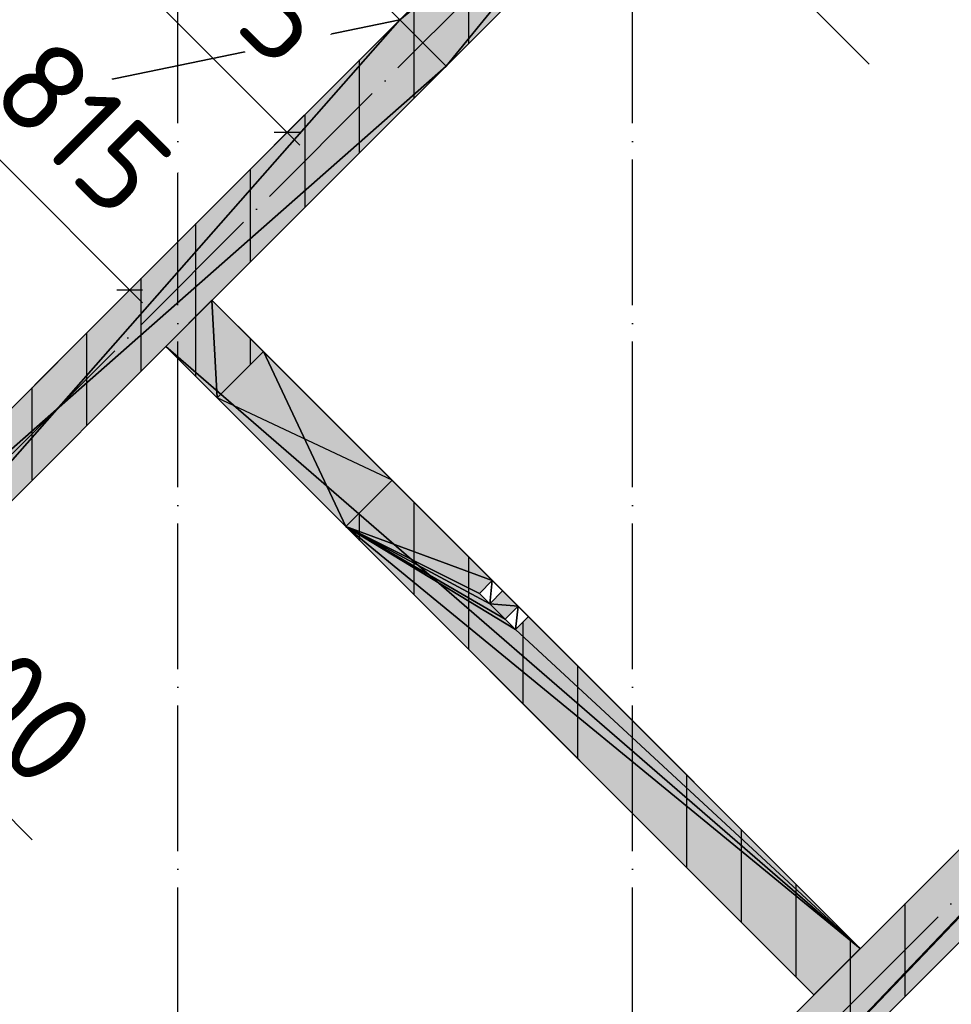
# Model space of a CAD drawing. Header units: millimetres. Extents: x 40580 to 559114, y -343730 to 81020.
# Tile 403 of 656: x 396264 to 398825, y -75129 to -72423. Entities that reach past the tile are written whole.
import ezdxf

# ---------------------------------------------------------------- set-up
doc = ezdxf.new("R2010")
doc.units = ezdxf.units.MM
doc.linetypes.add('______11', pattern=[500, 400, -50, 0, -50])
doc.linetypes.add('______5', pattern=[1100, 800, -100, 100, -100])
for name, color, linetype in [('____________', 7, 'Continuous'), ('_________________', 7, 'Continuous'), ('_________________1_', 7, 'Continuous'), ('___________________', 253, '______5'), ('Тонкие', 7, 'Continuous')]:
    doc.layers.add(name, color=color, linetype=linetype)
doc.styles.add('ISOCPEUR', font='isocpeur.ttf')
doc.dimstyles.new('СПДС', dxfattribs={"dimscale": 125, "dimtxt": 250, "dimasz": 50, "dimexe": 50, "dimexo": 10, "dimgap": 100, "dimtad": 1, "dimdec": 0, "dimtxsty": 'ISOCPEUR', "dimblk": 'OBLIQUE', "dimcen": 50, "dimdle": 50, "dimadec": 0, "dimazin": 2, "dimtfac": 0.75, "dimtdec": 0, "dimtmove": 1, "dimatfit": 3, "dimfxl": 1, "dimtfill": 1, "dimtolj": 1, "dimarcsym": 1})

# ---------------------------------------------------------------- blocks, each defined once
blk = doc.blocks.new('_OBLIQUE')
at = {"color": 0, "linetype": 'ByBlock'}
blk.add_line((-0.5, -0.5), (0.5, 0.5), dxfattribs=at)
blk = doc.blocks.new('*D19317')
at = {"layer": 'Defpoints', "color": 0}
for p in [(397944.9, -71270.8), (398244.3, -71487.5), (398188.3, -71543.6)]:
    blk.add_point(p, dxfattribs=at)
at = {"layer": 'Тонкие', "color": 0, "lineweight": -2}
for p, q in [((397894.8, -71250.2), (398223.6, -71579)), ((397937.9, -71277.9), (397894.8, -71320.9)), ((398122.2, -72068.2), (398059.2, -71414.6)), ((398237.3, -71494.6), (398152.9, -71579)), ((398599.5, -72545.5), (398122.2, -72068.2))]:
    blk.add_line(p, q, dxfattribs=at)
at = {"layer": 'Тонкие', "color": 0, "lineweight": -2, "xscale": 50, "yscale": 50, "zscale": 50}
for p, rotation in [((397930.2, -71285.5), 135.0000028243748), ((398188.3, -71543.6), 315.0000028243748)]:
    blk.add_blockref('_OBLIQUE', p, dxfattribs=dict(at, rotation=rotation))
at = {"layer": 'Тонкие', "color": 0, "insert": (398520, -72147.8), "char_height": 250, "attachment_point": 5, "rotation": 315, "style": 'ISOCPEUR', "bg_fill": 3, "box_fill_scale": 1.1, "bg_fill_color": 256, "bg_fill_true_color": 13158600, "bg_fill_transparency": 0}
blk.add_mtext('\\A1;365', dxfattribs=at)
blk = doc.blocks.new('*D19322')
at = {"layer": 'Defpoints', "color": 0}
blk.add_point((396999, -72732.9), dxfattribs=at)
at = {"layer": 'Тонкие', "color": 0, "lineweight": -2}
for p, q in [((396555.4, -72037.9), (396394.3, -72199)), ((396394.3, -72128.3), (397034.3, -72768.3)), ((397130.7, -72601.2), (396963.6, -72768.3))]:
    blk.add_line(p, q, dxfattribs=at)
at = {"layer": 'Тонкие', "color": 0, "lineweight": -2, "xscale": 50, "yscale": 50, "zscale": 50}
for p, rotation in [((396429.7, -72163.6), 135.0000028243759), ((396999, -72732.9), 315.0000028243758)]:
    blk.add_blockref('_OBLIQUE', p, dxfattribs=dict(at, rotation=rotation))
at = {"layer": 'Тонкие', "color": 0, "insert": (396873.4, -72289.2), "char_height": 250, "attachment_point": 5, "rotation": 315, "style": 'ISOCPEUR', "bg_fill": 3, "box_fill_scale": 1.1, "bg_fill_color": 256, "bg_fill_true_color": 13158600, "bg_fill_transparency": 0}
blk.add_mtext('\\A1;805', dxfattribs=at)
at = {"layer": 'Defpoints', "color": 0}
for p in [(396562.5, -72030.8), (397137.8, -72594.1)]:
    blk.add_point(p, dxfattribs=at)
blk = doc.blocks.new('*D19323')
at = {"layer": 'Defpoints', "color": 0}
blk.add_point((396565.9, -73166), dxfattribs=at)
at = {"layer": 'Тонкие', "color": 0, "lineweight": -2}
for p, q in [((396148.8, -72430.3), (395954.2, -72625)), ((395954.2, -72554.2), (396601.3, -73201.3)), ((396731.4, -73000.5), (396530.6, -73201.3))]:
    blk.add_line(p, q, dxfattribs=at)
at = {"layer": 'Тонкие', "color": 0, "lineweight": -2, "xscale": 50, "yscale": 50, "zscale": 50}
for p, rotation in [((395989.6, -72589.6), 135.0000028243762), ((396565.9, -73166), 315.0000028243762)]:
    blk.add_blockref('_OBLIQUE', p, dxfattribs=dict(at, rotation=rotation))
at = {"layer": 'Тонкие', "color": 0, "insert": (396436.8, -72718.7), "char_height": 250, "attachment_point": 5, "rotation": 315, "style": 'ISOCPEUR', "bg_fill": 3, "box_fill_scale": 1.1, "bg_fill_color": 256, "bg_fill_true_color": 13158600, "bg_fill_transparency": 0}
blk.add_mtext('\\A1;815', dxfattribs=at)
at = {"layer": 'Defpoints', "color": 0}
for p in [(396155.9, -72423.3), (396738.4, -72993.4)]:
    blk.add_point(p, dxfattribs=at)
blk = doc.blocks.new('*D19342')
at = {"layer": 'Defpoints', "color": 0}
for p in [(395498.3, -73809.2), (395669.7, -74062.2), (395676.6, -74055.3)]:
    blk.add_point(p, dxfattribs=at)
at = {"layer": 'Тонкие', "color": 0, "lineweight": -2}
for p, q in [((395429, -73807.7), (395711.9, -74090.7)), ((395491.2, -73816.3), (395429, -73878.5)), ((395676.8, -74055.1), (395711.9, -74019.9)), ((395676.6, -74055.3), (396298.2, -74677))]:
    blk.add_line(p, q, dxfattribs=at)
at = {"layer": 'Тонкие', "color": 0, "lineweight": -2, "xscale": 50, "yscale": 50, "zscale": 50}
for p, rotation in [((395464.4, -73843.1), 135.0000028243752), ((395676.6, -74055.3), 315.0000028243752)]:
    blk.add_blockref('_OBLIQUE', p, dxfattribs=dict(at, rotation=rotation))
at = {"layer": 'Тонкие', "color": 0, "insert": (396218.7, -74279.2), "char_height": 250, "attachment_point": 5, "rotation": 315, "style": 'ISOCPEUR', "bg_fill": 3, "box_fill_scale": 1.1, "bg_fill_color": 256, "bg_fill_true_color": 13158600, "bg_fill_transparency": 0}
blk.add_mtext('\\A1;300', dxfattribs=at)

msp = doc.modelspace()

# ---------------------------------------------------------------- hatches: boundary and pattern name
at = {"layer": '____________', "linetype": 'Continuous'}
for points in [[(402611.9, -70938.4), (397209.6, -76340.7), (397336.8, -76468), (402739.1, -71065.7)], [(398567.2, -71164.7), (397308.6, -72423.3), (397435.8, -72550.6), (398694.5, -71292)], [(397308.6, -72423.3), (395300.4, -74431.5), (395427.7, -74558.8), (397435.8, -72550.6)]]:
    msp.add_hatch(color=9, dxfattribs=at).paths.add_polyline_path(points)
h = msp.add_hatch(color=9, dxfattribs=at)
h.paths.add_polyline_path([(398574.3, -74976), (397662.1, -74063.8), (397626.8, -74099.2), (397598.5, -74070.9), (397633.8, -74035.5), (397591.4, -73993.1), (397556, -74028.5), (397527.8, -74000.2), (397563.1, -73964.8), (397287.3, -73689), (397195.4, -73781), (397160.1, -73816.3), (398447, -75103.3)])
h.paths.add_polyline_path([(396665.1, -73321.3), (396806.5, -73462.8), (396816.6, -73452.7)])
h.paths.add_polyline_path([(396816.6, -73452.7), (396933.8, -73335.5), (396792.4, -73194.1), (396665.1, -73321.3)])

# ---------------------------------------------------------------- linework, layer by layer
at = {"layer": '____________', "color": 253, "linetype": '______11'}
for p, q in [((397498.1, -72488.4, -3800), (397498.1, -72233.8, -3800)), ((397198.1, -72788.4, -3800), (397198.1, -72533.8, -3800)), ((396898.1, -73088.4, -3800), (396898.1, -72833.8, -3800)), ((396598.1, -73388.4, -3800), (396598.1, -73133.8, -3800)), ((396898.1, -73371.2, -3800), (396898.1, -73299.8, -3800)), ((396298.1, -73688.4, -3800), (396298.1, -73433.8, -3800)), ((398698.1, -75106.7, -3800), (398698.1, -74852.2, -3800))]:
    msp.add_line(p, q, dxfattribs=at)
at = {"layer": '____________', "color": 253, "linetype": '______5'}
for p, q in [((397348.1, -72462.8, -3800), (397348.1, -72383.8, -3800)), ((397348.1, -72638.4, -3800), (397348.1, -72462.8, -3800)), ((397048.1, -72938.4, -3800), (397048.1, -72683.8, -3800)), ((396748.1, -73238.4, -3800), (396748.1, -72983.8, -3800)), ((396448.1, -73538.4, -3800), (396448.1, -73283.8, -3800)), ((398548.1, -75256.7, -3800), (398548.1, -75002.2, -3800))]:
    msp.add_line(p, q, dxfattribs=at)
at = {"layer": '____________', "color": 253, "linetype": '______5', "elevation": -3800}
for points in [[(396748.1, -73404.3), (396748.1, -73393.3), (396748.1, -73393.3), (396748.1, -73238.4)], [(397348.1, -74004.3), (397348.1, -73913.3), (397348.1, -73913.3), (397348.1, -73749.8)], [(397648.1, -74304.3), (397648.1, -74173.3), (397648.1, -74173.3), (397648.1, -74077.8)], [(397948.1, -74604.3), (397948.1, -74433.3), (397948.1, -74433.3), (397948.1, -74349.8)], [(398248.1, -74904.3), (398248.1, -74693.3), (398248.1, -74693.3), (398248.1, -74649.8)], [(398548.1, -75002.2), (398548.1, -74953.3), (398548.1, -74953.3), (398548.1, -74949.8)]]:
    msp.add_lwpolyline(points, dxfattribs=at)
at = {"layer": '____________', "color": 253, "linetype": '______11', "elevation": -3800}
for points in [[(397198.1, -73854.3), (397198.1, -73783.3), (397198.1, -73783.3), (397198.1, -73778.3)], [(397498.1, -74154.3), (397498.1, -74043.3), (397498.1, -74043.3), (397498.1, -73899.8)], [(397798.1, -74454.3), (397798.1, -74303.3), (397798.1, -74303.3), (397798.1, -74199.8)], [(398098.1, -74754.3), (398098.1, -74563.3), (398098.1, -74563.3), (398098.1, -74499.8)], [(398398.1, -75054.3), (398398.1, -74823.3), (398398.1, -74823.3), (398398.1, -74799.8)]]:
    msp.add_lwpolyline(points, dxfattribs=at)
at = {"layer": '_________________1_', "color": 212, "linetype": 'Continuous'}
for p, q in [((396806.5, -73462.8, -3800), (396933.8, -73335.5, -3800)), ((396933.8, -73335.5, -3800), (397287.3, -73689, -3800)), ((397160.1, -73816.3, -3800), (396933.8, -73335.5, -3800)), ((397160.1, -73816.3, -3800), (396806.5, -73462.8, -3800)), ((397287.3, -73689, -3800), (396806.5, -73462.8, -3800)), ((397287.3, -73689, -3800), (397160.1, -73816.3, -3800))]:
    msp.add_line(p, q, dxfattribs=at)
at = {"layer": '_________________1_', "color": 6, "linetype": 'Continuous'}
for points in [[(396933.8, -73590, -3800), (396806.5, -73462.8, -3800), (396933.8, -73335.5, -3800)], [(396933.8, -73590, -3800), (396933.8, -73335.5, -3800), (397160.1, -73816.3, -3800)], [(397160.1, -73816.3, -3800), (396933.8, -73335.5, -3800), (397160.1, -73561.8, -3800)], [(397160.1, -73816.3, -3800), (397160.1, -73561.8, -3800), (397287.3, -73689, -3800)]]:
    msp.add_solid(points, dxfattribs=at)
at = {"layer": '___________________', "color": 253, "linetype": '______11'}
for p, q in [((396698.1, -88711, -3800), (396698.1, -38631, -3800)), ((397948.1, -88711, -3800), (397948.1, -46121, -3800)), ((386341.3, -83517.8, -3800), (404726.1, -65133.1, -3800)), ((388250.5, -85427, -3800), (406635.3, -67042.2, -3800))]:
    msp.add_line(p, q, dxfattribs=at)

# ---------------------------------------------------------------- meshes
at = {"layer": '____________', "color": 7, "linetype": 'Continuous'}
mesh = msp.add_polyface(dxfattribs=at)
corners = [(402611.9, -70938.4, -4450), (402965.4, -70584.8, -4450), (402965.4, -70584.8, -7600), (397209.6, -76340.7, -7600), (397209.6, -76340.7, -4150), (402611.9, -70938.4, -4150)]
mesh.append_faces([[corners[k] for k in face] for face in [(0, 2, 4)]], dxfattribs={"vtx0": -1, "vtx1": -1, "vtx2": -1, "color": 7})
mesh.append_faces([[corners[k] for k in face] for face in [(4, 5, 0), (2, 3, 4), (0, 1, 2)]], dxfattribs={"vtx2": -1, "color": 7})
mesh = msp.add_polyface(dxfattribs=at)
corners = [(402965.4, -70584.8, -7600), (403092.7, -70712.1, -7600), (397336.8, -76468, -7600), (397209.6, -76340.7, -7600)]
mesh.append_faces([[corners[k] for k in face] for face in [(1, 2, 0)]], dxfattribs={"vtx1": -1, "color": 7})
mesh.append_faces([[corners[k] for k in face] for face in [(2, 3, 0)]], dxfattribs={"vtx2": -1, "color": 7})
mesh = msp.add_polyface(dxfattribs=at)
corners = [(402739.1, -71065.7, -4150), (397336.8, -76468, -4150), (397336.8, -76468, -7600), (403092.7, -70712.1, -7600), (403092.7, -70712.1, -4450), (402739.1, -71065.7, -4450)]
mesh.append_faces([[corners[k] for k in face] for face in [(2, 3, 5), (1, 2, 5)]], dxfattribs={"vtx1": -1, "vtx2": -1, "color": 7})
mesh.append_faces([[corners[k] for k in face] for face in [(3, 4, 5), (5, 0, 1)]], dxfattribs={"vtx2": -1, "color": 7})
mesh = msp.add_polyface(dxfattribs=at)
corners = [(397336.8, -76468, -4150), (402739.1, -71065.7, -4150), (402611.9, -70938.4, -4150), (397209.6, -76340.7, -4150)]
mesh.append_faces([[corners[k] for k in face] for face in [(1, 2, 0)]], dxfattribs={"vtx1": -1, "color": 7})
mesh.append_faces([[corners[k] for k in face] for face in [(2, 3, 0)]], dxfattribs={"vtx2": -1, "color": 7})
mesh = msp.add_polyface(dxfattribs=at)
corners = [(398567.2, -71164.7, -7600), (397308.6, -72423.3, -7600), (397308.6, -72423.3, -4150), (398567.2, -71164.7, -4150)]
mesh.append_faces([[corners[k] for k in face] for face in [(1, 2, 0)]], dxfattribs={"vtx1": -1, "color": 7})
mesh.append_faces([[corners[k] for k in face] for face in [(2, 3, 0)]], dxfattribs={"vtx2": -1, "color": 7})
mesh = msp.add_polyface(dxfattribs=at)
corners = [(398694.5, -71292, -4150), (398567.2, -71164.7, -4150), (397308.6, -72423.3, -4150), (397435.8, -72550.6, -4150)]
mesh.append_faces([[corners[k] for k in face] for face in [(1, 2, 0)]], dxfattribs={"vtx1": -1, "color": 7})
mesh.append_faces([[corners[k] for k in face] for face in [(2, 3, 0)]], dxfattribs={"vtx2": -1, "color": 7})
mesh = msp.add_polyface(dxfattribs=at)
corners = [(398567.2, -71164.7, -7600), (398694.5, -71292, -7600), (397435.8, -72550.6, -7600), (397308.6, -72423.3, -7600)]
mesh.append_faces([[corners[k] for k in face] for face in [(1, 2, 0)]], dxfattribs={"vtx1": -1, "color": 7})
mesh.append_faces([[corners[k] for k in face] for face in [(2, 3, 0)]], dxfattribs={"vtx2": -1, "color": 7})
mesh = msp.add_polyface(dxfattribs=at)
corners = [(397435.8, -72550.6, -7600), (398694.5, -71292, -7600), (398694.5, -71292, -4150), (397435.8, -72550.6, -4150)]
mesh.append_faces([[corners[k] for k in face] for face in [(1, 2, 0)]], dxfattribs={"vtx1": -1, "color": 7})
mesh.append_faces([[corners[k] for k in face] for face in [(2, 3, 0)]], dxfattribs={"vtx2": -1, "color": 7})
mesh = msp.add_polyface(dxfattribs=at)
corners = [(397308.6, -72423.3, -7600), (395300.4, -74431.5, -7600), (395300.4, -74431.5, -4150), (397308.6, -72423.3, -4150)]
mesh.append_faces([[corners[k] for k in face] for face in [(1, 2, 0)]], dxfattribs={"vtx1": -1, "color": 7})
mesh.append_faces([[corners[k] for k in face] for face in [(2, 3, 0)]], dxfattribs={"vtx2": -1, "color": 7})
mesh = msp.add_polyface(dxfattribs=at)
corners = [(397435.8, -72550.6, -4150), (397308.6, -72423.3, -4150), (395300.4, -74431.5, -4150), (395427.7, -74558.8, -4150)]
mesh.append_faces([[corners[k] for k in face] for face in [(1, 2, 0)]], dxfattribs={"vtx1": -1, "color": 7})
mesh.append_faces([[corners[k] for k in face] for face in [(2, 3, 0)]], dxfattribs={"vtx2": -1, "color": 7})
mesh = msp.add_polyface(dxfattribs=at)
corners = [(397308.6, -72423.3, -7600), (397435.8, -72550.6, -7600), (395427.7, -74558.8, -7600), (395300.4, -74431.5, -7600)]
mesh.append_faces([[corners[k] for k in face] for face in [(1, 2, 0)]], dxfattribs={"vtx1": -1, "color": 7})
mesh.append_faces([[corners[k] for k in face] for face in [(2, 3, 0)]], dxfattribs={"vtx2": -1, "color": 7})
mesh = msp.add_polyface(dxfattribs=at)
corners = [(397308.6, -72423.3, -7600), (397435.8, -72550.6, -7600), (397435.8, -72550.6, -4150), (397308.6, -72423.3, -4150)]
mesh.append_faces([[corners[k] for k in face] for face in [(1, 2, 0)]], dxfattribs={"vtx1": -1, "color": 7})
mesh.append_faces([[corners[k] for k in face] for face in [(2, 3, 0)]], dxfattribs={"vtx2": -1, "color": 7})
mesh = msp.add_polyface(dxfattribs=at)
corners = [(397435.8, -72550.6, -7600), (397308.6, -72423.3, -7600), (397308.6, -72423.3, -4150), (397435.8, -72550.6, -4150)]
mesh.append_faces([[corners[k] for k in face] for face in [(1, 2, 0)]], dxfattribs={"vtx1": -1, "color": 7})
mesh.append_faces([[corners[k] for k in face] for face in [(2, 3, 0)]], dxfattribs={"vtx2": -1, "color": 7})
mesh = msp.add_polyface(dxfattribs=at)
corners = [(395427.7, -74558.8, -7600), (397435.8, -72550.6, -7600), (397435.8, -72550.6, -4150), (395427.7, -74558.8, -4150)]
mesh.append_faces([[corners[k] for k in face] for face in [(1, 2, 0)]], dxfattribs={"vtx1": -1, "color": 7})
mesh.append_faces([[corners[k] for k in face] for face in [(2, 3, 0)]], dxfattribs={"vtx2": -1, "color": 7})
mesh = msp.add_polyface(dxfattribs=at)
corners = [(396792.4, -73194.1, -7600), (396665.1, -73321.3, -7600), (396665.1, -73321.3, -4150), (396792.4, -73194.1, -4150)]
mesh.append_faces([[corners[k] for k in face] for face in [(1, 2, 0)]], dxfattribs={"vtx1": -1, "color": 7})
mesh.append_faces([[corners[k] for k in face] for face in [(2, 3, 0)]], dxfattribs={"vtx2": -1, "color": 7})
mesh = msp.add_polyface(dxfattribs=at)
corners = [(396806.5, -73462.8, -4150), (396933.8, -73335.5, -4150), (396792.4, -73194.1, -4150), (396665.1, -73321.3, -4150)]
mesh.append_faces([[corners[k] for k in face] for face in [(1, 2, 0)]], dxfattribs={"vtx1": -1, "color": 7})
mesh.append_faces([[corners[k] for k in face] for face in [(2, 3, 0)]], dxfattribs={"vtx2": -1, "color": 7})
mesh = msp.add_polyface(dxfattribs=at)
corners = [(398574.3, -74976, -7600), (398447, -75103.3, -7600), (396665.1, -73321.3, -7600), (396792.4, -73194.1, -7600)]
mesh.append_faces([[corners[k] for k in face] for face in [(1, 2, 0)]], dxfattribs={"vtx1": -1, "color": 7})
mesh.append_faces([[corners[k] for k in face] for face in [(2, 3, 0)]], dxfattribs={"vtx2": -1, "color": 7})
mesh = msp.add_polyface(dxfattribs=at)
corners = [(396933.8, -73335.5, -4450), (397287.3, -73689, -4450), (397287.3, -73689, -4150), (397563.1, -73964.8, -4150), (397563.1, -73964.8, -4450), (397591.4, -73993.1, -4450), (397591.4, -73993.1, -4150), (397633.8, -74035.5, -4150), (397633.8, -74035.5, -4450), (397662.1, -74063.8, -4450), (397662.1, -74063.8, -4150), (398574.3, -74976, -4150), (398574.3, -74976, -7600), (396792.4, -73194.1, -7600), (396792.4, -73194.1, -4150), (396933.8, -73335.5, -4150)]
mesh.append_faces([[corners[k] for k in face] for face in [(1, 4, 13), (5, 8, 13)]], dxfattribs={"vtx0": -1, "vtx1": -1, "vtx2": -1, "color": 7})
mesh.append_faces([[corners[k] for k in face] for face in [(13, 14, 0), (0, 1, 13), (1, 2, 4), (4, 5, 13), (5, 6, 8), (8, 9, 13), (12, 13, 9), (11, 12, 9)]], dxfattribs={"vtx1": -1, "vtx2": -1, "color": 7})
mesh.append_faces([[corners[k] for k in face] for face in [(14, 15, 0), (2, 3, 4), (6, 7, 8), (9, 10, 11)]], dxfattribs={"vtx2": -1, "color": 7})
mesh = msp.add_polyface(dxfattribs=at)
corners = [(397160.1, -73816.3, -4450), (396806.5, -73462.8, -4450), (396806.5, -73462.8, -4150), (396665.1, -73321.3, -4150), (396665.1, -73321.3, -7600), (398447, -75103.3, -7600), (398447, -75103.3, -4150), (397160.1, -73816.3, -4150)]
mesh.append_faces([[corners[k] for k in face] for face in [(1, 3, 4)]], dxfattribs={"vtx0": -1, "vtx2": -1, "color": 7})
mesh.append_faces([[corners[k] for k in face] for face in [(5, 6, 0), (4, 5, 0), (0, 1, 4)]], dxfattribs={"vtx1": -1, "vtx2": -1, "color": 7})
mesh.append_faces([[corners[k] for k in face] for face in [(6, 7, 0), (1, 2, 3)]], dxfattribs={"vtx2": -1, "color": 7})
mesh = msp.add_polyface(dxfattribs=at)
corners = [(396933.8, -73335.5, -4150), (396806.5, -73462.8, -4150), (396806.5, -73462.8, -4450), (396933.8, -73335.5, -4450)]
mesh.append_faces([[corners[k] for k in face] for face in [(1, 2, 0)]], dxfattribs={"vtx1": -1, "color": 7})
mesh.append_faces([[corners[k] for k in face] for face in [(2, 3, 0)]], dxfattribs={"vtx2": -1, "color": 7})
mesh = msp.add_polyface(dxfattribs=at)
corners = [(396933.8, -73335.5, -4450), (396806.5, -73462.8, -4450), (397160.1, -73816.3, -4450), (397287.3, -73689, -4450)]
mesh.append_faces([[corners[k] for k in face] for face in [(1, 2, 0)]], dxfattribs={"vtx1": -1, "color": 7})
mesh.append_faces([[corners[k] for k in face] for face in [(2, 3, 0)]], dxfattribs={"vtx2": -1, "color": 7})
mesh = msp.add_polyface(dxfattribs=at)
corners = [(397160.1, -73816.3, -4150), (397287.3, -73689, -4150), (397287.3, -73689, -4450), (397160.1, -73816.3, -4450)]
mesh.append_faces([[corners[k] for k in face] for face in [(1, 2, 0)]], dxfattribs={"vtx1": -1, "color": 7})
mesh.append_faces([[corners[k] for k in face] for face in [(2, 3, 0)]], dxfattribs={"vtx2": -1, "color": 7})
mesh = msp.add_polyface(dxfattribs=at)
corners = [(397598.5, -74070.9, -4150), (397633.8, -74035.5, -4150), (397591.4, -73993.1, -4150), (397556, -74028.5, -4150), (397527.8, -74000.2, -4150), (397563.1, -73964.8, -4150), (397287.3, -73689, -4150), (397160.1, -73816.3, -4150), (398447, -75103.3, -4150), (398574.3, -74976, -4150), (397662.1, -74063.8, -4150), (397626.8, -74099.2, -4150)]
mesh.append_faces([[corners[k] for k in face] for face in [(11, 7, 9), (7, 0, 3)]], dxfattribs={"vtx0": -1, "vtx1": -1, "vtx2": -1, "color": 7})
mesh.append_faces([[corners[k] for k in face] for face in [(11, 0, 7), (0, 1, 3), (3, 4, 7), (4, 5, 7)]], dxfattribs={"vtx1": -1, "vtx2": -1, "color": 7})
mesh.append_faces([[corners[k] for k in face] for face in [(9, 10, 11), (7, 8, 9), (1, 2, 3), (5, 6, 7)]], dxfattribs={"vtx2": -1, "color": 7})
mesh = msp.add_polyface(dxfattribs=at)
corners = [(397563.1, -73964.8, -4150), (397527.8, -74000.2, -4150), (397527.8, -74000.2, -4450), (397563.1, -73964.8, -4450)]
mesh.append_faces([[corners[k] for k in face] for face in [(1, 2, 0)]], dxfattribs={"vtx1": -1, "color": 7})
mesh.append_faces([[corners[k] for k in face] for face in [(2, 3, 0)]], dxfattribs={"vtx2": -1, "color": 7})
mesh = msp.add_polyface(dxfattribs=at)
corners = [(397556, -74028.5, -4450), (397591.4, -73993.1, -4450), (397563.1, -73964.8, -4450), (397527.8, -74000.2, -4450)]
mesh.append_faces([[corners[k] for k in face] for face in [(1, 2, 0)]], dxfattribs={"vtx1": -1, "color": 7})
mesh.append_faces([[corners[k] for k in face] for face in [(2, 3, 0)]], dxfattribs={"vtx2": -1, "color": 7})
mesh = msp.add_polyface(dxfattribs=at)
corners = [(397527.8, -74000.2, -4150), (397556, -74028.5, -4150), (397556, -74028.5, -4450), (397527.8, -74000.2, -4450)]
mesh.append_faces([[corners[k] for k in face] for face in [(1, 2, 0)]], dxfattribs={"vtx1": -1, "color": 7})
mesh.append_faces([[corners[k] for k in face] for face in [(2, 3, 0)]], dxfattribs={"vtx2": -1, "color": 7})
mesh = msp.add_polyface(dxfattribs=at)
corners = [(397556, -74028.5, -4150), (397591.4, -73993.1, -4150), (397591.4, -73993.1, -4450), (397556, -74028.5, -4450)]
mesh.append_faces([[corners[k] for k in face] for face in [(1, 2, 0)]], dxfattribs={"vtx1": -1, "color": 7})
mesh.append_faces([[corners[k] for k in face] for face in [(2, 3, 0)]], dxfattribs={"vtx2": -1, "color": 7})
mesh = msp.add_polyface(dxfattribs=at)
corners = [(397633.8, -74035.5, -4150), (397598.5, -74070.9, -4150), (397598.5, -74070.9, -4450), (397633.8, -74035.5, -4450)]
mesh.append_faces([[corners[k] for k in face] for face in [(1, 2, 0)]], dxfattribs={"vtx1": -1, "color": 7})
mesh.append_faces([[corners[k] for k in face] for face in [(2, 3, 0)]], dxfattribs={"vtx2": -1, "color": 7})
mesh = msp.add_polyface(dxfattribs=at)
corners = [(397626.8, -74099.2, -4450), (397662.1, -74063.8, -4450), (397633.8, -74035.5, -4450), (397598.5, -74070.9, -4450)]
mesh.append_faces([[corners[k] for k in face] for face in [(1, 2, 0)]], dxfattribs={"vtx1": -1, "color": 7})
mesh.append_faces([[corners[k] for k in face] for face in [(2, 3, 0)]], dxfattribs={"vtx2": -1, "color": 7})
mesh = msp.add_polyface(dxfattribs=at)
corners = [(397626.8, -74099.2, -4150), (397662.1, -74063.8, -4150), (397662.1, -74063.8, -4450), (397626.8, -74099.2, -4450)]
mesh.append_faces([[corners[k] for k in face] for face in [(1, 2, 0)]], dxfattribs={"vtx1": -1, "color": 7})
mesh.append_faces([[corners[k] for k in face] for face in [(2, 3, 0)]], dxfattribs={"vtx2": -1, "color": 7})
mesh = msp.add_polyface(dxfattribs=at)
corners = [(397598.5, -74070.9, -4150), (397626.8, -74099.2, -4150), (397626.8, -74099.2, -4450), (397598.5, -74070.9, -4450)]
mesh.append_faces([[corners[k] for k in face] for face in [(1, 2, 0)]], dxfattribs={"vtx1": -1, "color": 7})
mesh.append_faces([[corners[k] for k in face] for face in [(2, 3, 0)]], dxfattribs={"vtx2": -1, "color": 7})
mesh = msp.add_polyface(dxfattribs=at)
corners = [(398447, -75103.3, -7600), (398574.3, -74976, -7600), (398574.3, -74976, -4150), (398447, -75103.3, -4150)]
mesh.append_faces([[corners[k] for k in face] for face in [(1, 2, 0)]], dxfattribs={"vtx1": -1, "color": 7})
mesh.append_faces([[corners[k] for k in face] for face in [(2, 3, 0)]], dxfattribs={"vtx2": -1, "color": 7})
at = {"layer": '_________________', "color": 7, "linetype": 'Continuous'}
mesh = msp.add_polyface(dxfattribs=at)
corners = [(396071.1, -71185.9, -5800), (394190.2, -73066.8, -5800), (395427.7, -74304.2, -5800), (397308.6, -72423.3, -5800)]
mesh.append_faces([[corners[k] for k in face] for face in [(1, 2, 0)]], dxfattribs={"vtx1": -1, "color": 7})
mesh.append_faces([[corners[k] for k in face] for face in [(2, 3, 0)]], dxfattribs={"vtx2": -1, "color": 7})
mesh = msp.add_polyface(dxfattribs=at)
corners = [(394190.2, -73066.8, -6000), (396071.1, -71185.9, -6000), (397308.6, -72423.3, -6000), (395427.7, -74304.2, -6000)]
mesh.append_faces([[corners[k] for k in face] for face in [(1, 2, 0)]], dxfattribs={"vtx1": -1, "color": 7})
mesh.append_faces([[corners[k] for k in face] for face in [(2, 3, 0)]], dxfattribs={"vtx2": -1, "color": 7})
mesh = msp.add_polyface(dxfattribs=at)
corners = [(397308.6, -72423.3, -6000), (396071.1, -71185.9, -6000), (396071.1, -71185.9, -5800), (397308.6, -72423.3, -5800)]
mesh.append_faces([[corners[k] for k in face] for face in [(1, 2, 0)]], dxfattribs={"vtx1": -1, "color": 7})
mesh.append_faces([[corners[k] for k in face] for face in [(2, 3, 0)]], dxfattribs={"vtx2": -1, "color": 7})
mesh = msp.add_polyface(dxfattribs=at)
corners = [(395427.7, -74304.2, -6000), (397308.6, -72423.3, -6000), (397308.6, -72423.3, -5800), (395427.7, -74304.2, -5800)]
mesh.append_faces([[corners[k] for k in face] for face in [(1, 2, 0)]], dxfattribs={"vtx1": -1, "color": 7})
mesh.append_faces([[corners[k] for k in face] for face in [(2, 3, 0)]], dxfattribs={"vtx2": -1, "color": 7})

# ---------------------------------------------------------------- next in the draw order: dimensions: what is measured, and where the dimension line sits
at = {"layer": 'Тонкие'}
for base, p1, p2, picture, middle in [((398188.3, -71543.6, -4500), (397944.9, -71270.8, -4500), (398244.3, -71487.5, -4500), '*D19317', (398192.9, -72138.9, -4500)), ((396999, -72732.9, -4500), (396562.5, -72030.8, -4500), (397137.8, -72594.1, -4500), '*D19322', (396714.3, -72448.3, -4500)), ((395676.6, -74055.3, -4500), (395498.3, -73809.2, -4500), (395669.7, -74062.2, -4500), '*D19342', (396079.2, -74418.7, -4500))]:
    dim = msp.add_linear_dim(base=base, p1=p1, p2=p2, angle=315, dimstyle='СПДС', override={"dimscale": 1, "dimtxsty": 'ISOCPEUR'}, dxfattribs=at)
    dim.commit()
    dim.dimension.update_dxf_attribs({"geometry": picture, "text_midpoint": middle, "dimtype": 160})

# ---------------------------------------------------------------- next in the draw order: dimensions: what is measured, and where the dimension line sits
dim = msp.add_linear_dim(base=(396565.9, -73166, -4500), p1=(396155.9, -72423.3, -4500), p2=(396738.4, -72993.4, -4500), angle=315, dimstyle='СПДС', override={"dimscale": 1, "dimtxsty": 'ISOCPEUR'}, dxfattribs=at)
dim.commit()
dim.dimension.update_dxf_attribs({"geometry": '*D19323', "text_midpoint": (396277.7, -72877.8, -4500), "dimtype": 160})

doc.saveas('drawing.dxf')
